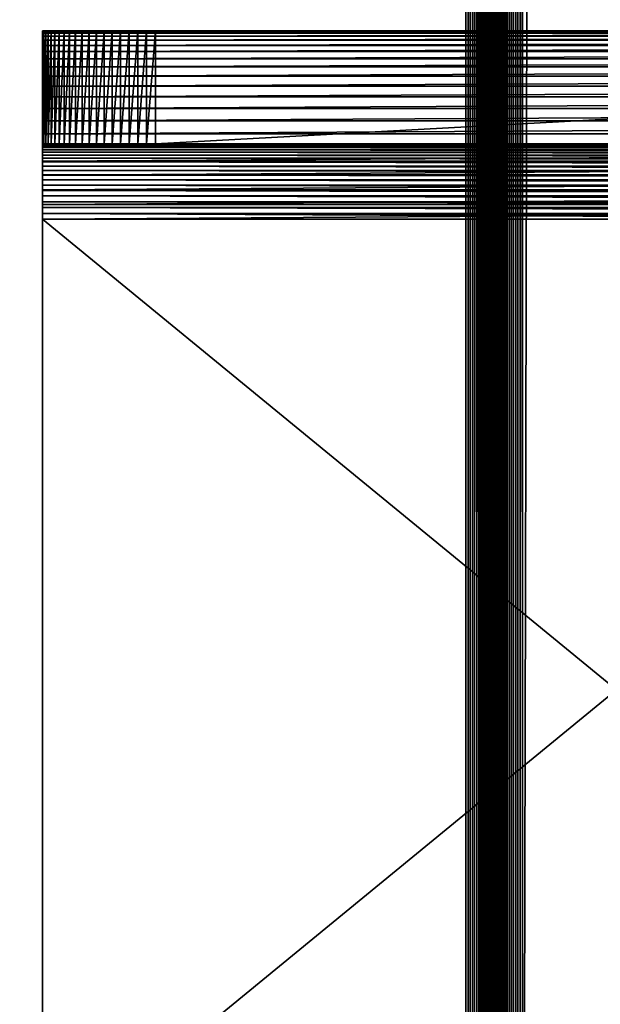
# Model space of a CAD drawing. Extents: x -302 to 302, y -900 to 900.
# Tile 288 of 656: x 120 to 135, y -874 to -848. Entities that reach past the tile are written whole.
import ezdxf

# ---------------------------------------------------------------- set-up
doc = ezdxf.new("R2010")
doc.units = 0
doc.header["$LTSCALE"] = 81.481481
for name, color, linetype in [('100', 7, 'CONTINUOUS'), ('101', 7, 'CONTINUOUS'), ('102', 7, 'CONTINUOUS'), ('247', 7, 'CONTINUOUS'), ('248', 7, 'CONTINUOUS'), ('249', 7, 'CONTINUOUS'), ('250', 7, 'CONTINUOUS'), ('251', 7, 'CONTINUOUS'), ('252', 7, 'CONTINUOUS'), ('253', 7, 'CONTINUOUS'), ('261', 7, 'CONTINUOUS'), ('272', 7, 'CONTINUOUS'), ('3', 7, 'CONTINUOUS'), ('98', 7, 'CONTINUOUS'), ('99', 7, 'CONTINUOUS')]:
    doc.layers.add(name, color=color, linetype=linetype)

msp = doc.modelspace()

# ---------------------------------------------------------------- linework, layer by layer
at = {"layer": '100', "color": 7, "linetype": 'CONTINUOUS'}
for points in [[(132.5, -900, 6.15), (132.5, -900, 2.65), (132.5, 900, 2.65), (132.5, -900, 6.15)], [(132.5, -900, 6.15), (132.5, 900, 2.65), (132.5, 900, 6.15), (132.5, -900, 6.15)]]:
    msp.add_3dface(points, dxfattribs=at)
at = {"layer": '101', "color": 7, "linetype": 'CONTINUOUS'}
for points in [[(132.5, -900, 2.65), (132.502, -900, 2.591), (132.5, 900, 2.65), (132.5, -900, 2.65)], [(132.502, -900, 2.591), (132.502, 900, 2.591), (132.5, 900, 2.65), (132.502, -900, 2.591)], [(132.502, -900, 2.591), (132.509, -900, 2.533), (132.502, 900, 2.591), (132.502, -900, 2.591)], [(132.509, -900, 2.533), (132.509, 900, 2.533), (132.502, 900, 2.591), (132.509, -900, 2.533)], [(132.509, -900, 2.533), (132.521, -900, 2.475), (132.509, 900, 2.533), (132.509, -900, 2.533)], [(132.521, -900, 2.475), (132.521, 900, 2.475), (132.509, 900, 2.533), (132.521, -900, 2.475)], [(132.521, -900, 2.475), (132.537, -900, 2.418), (132.521, 900, 2.475), (132.521, -900, 2.475)], [(132.537, -900, 2.418), (132.537, 900, 2.418), (132.521, 900, 2.475), (132.537, -900, 2.418)], [(132.537, -900, 2.418), (132.557, -900, 2.363), (132.537, 900, 2.418), (132.537, -900, 2.418)], [(132.557, -900, 2.363), (132.557, 900, 2.363), (132.537, 900, 2.418), (132.557, -900, 2.363)], [(132.557, -900, 2.363), (132.582, -900, 2.31), (132.557, 900, 2.363), (132.557, -900, 2.363)], [(132.582, -900, 2.31), (132.582, 900, 2.31), (132.557, 900, 2.363), (132.582, -900, 2.31)], [(132.582, -900, 2.31), (132.611, -900, 2.258), (132.582, 900, 2.31), (132.582, -900, 2.31)], [(132.611, -900, 2.258), (132.611, 900, 2.258), (132.582, 900, 2.31), (132.611, -900, 2.258)], [(132.611, -900, 2.258), (132.643, -900, 2.209), (132.611, 900, 2.258), (132.611, -900, 2.258)], [(132.643, -900, 2.209), (132.643, 900, 2.209), (132.611, 900, 2.258), (132.643, -900, 2.209)], [(132.643, -900, 2.209), (132.68, -900, 2.163), (132.643, 900, 2.209), (132.643, -900, 2.209)], [(132.68, -900, 2.163), (132.68, 900, 2.163), (132.643, 900, 2.209), (132.68, -900, 2.163)], [(132.68, -900, 2.163), (132.72, -900, 2.12), (132.68, 900, 2.163), (132.68, -900, 2.163)], [(132.72, -900, 2.12), (132.72, 900, 2.12), (132.68, 900, 2.163), (132.72, -900, 2.12)], [(132.72, -900, 2.12), (132.763, -900, 2.08), (132.72, 900, 2.12), (132.72, -900, 2.12)], [(132.763, -900, 2.08), (132.763, 900, 2.08), (132.72, 900, 2.12), (132.763, -900, 2.08)], [(132.763, -900, 2.08), (132.809, -900, 2.043), (132.763, 900, 2.08), (132.763, -900, 2.08)], [(132.809, -900, 2.043), (132.809, 900, 2.043), (132.763, 900, 2.08), (132.809, -900, 2.043)], [(132.809, -900, 2.043), (132.858, -900, 2.011), (132.809, 900, 2.043), (132.809, -900, 2.043)], [(132.858, -900, 2.011), (132.858, 900, 2.011), (132.809, 900, 2.043), (132.858, -900, 2.011)], [(132.858, -900, 2.011), (132.91, -900, 1.982), (132.858, 900, 2.011), (132.858, -900, 2.011)], [(132.91, -900, 1.982), (132.91, 900, 1.982), (132.858, 900, 2.011), (132.91, -900, 1.982)], [(132.91, -900, 1.982), (132.963, -900, 1.957), (132.91, 900, 1.982), (132.91, -900, 1.982)], [(132.963, -900, 1.957), (132.963, 900, 1.957), (132.91, 900, 1.982), (132.963, -900, 1.957)], [(132.963, -900, 1.957), (133.018, -900, 1.937), (132.963, 900, 1.957), (132.963, -900, 1.957)], [(133.018, -900, 1.937), (133.018, 900, 1.937), (132.963, 900, 1.957), (133.018, -900, 1.937)], [(133.018, -900, 1.937), (133.075, -900, 1.921), (133.018, 900, 1.937), (133.018, -900, 1.937)], [(133.075, -900, 1.921), (133.075, 900, 1.921), (133.018, 900, 1.937), (133.075, -900, 1.921)], [(133.075, -900, 1.921), (133.133, -900, 1.909), (133.075, 900, 1.921), (133.075, -900, 1.921)], [(133.133, -900, 1.909), (133.133, 900, 1.909), (133.075, 900, 1.921), (133.133, -900, 1.909)], [(133.133, -900, 1.909), (133.191, -900, 1.902), (133.133, 900, 1.909), (133.133, -900, 1.909)], [(133.191, -900, 1.902), (133.191, 900, 1.902), (133.133, 900, 1.909), (133.191, -900, 1.902)], [(133.191, -900, 1.902), (133.25, -900, 1.9), (133.191, 900, 1.902), (133.191, -900, 1.902)], [(133.25, -900, 1.9), (133.25, 900, 1.9), (133.191, 900, 1.902), (133.25, -900, 1.9)]]:
    msp.add_3dface(points, dxfattribs=at)
at = {"layer": '102', "color": 7, "linetype": 'CONTINUOUS'}
for points in [[(133.25, -900, 1.9), (137.25, -900, 1.9), (137.25, 900, 1.9), (133.25, -900, 1.9)], [(133.25, -900, 1.9), (137.25, 900, 1.9), (133.25, 900, 1.9), (133.25, -900, 1.9)]]:
    msp.add_3dface(points, dxfattribs=at)
at = {"layer": '247', "color": 7, "linetype": 'CONTINUOUS'}
for points in [[(151, -878, -32.8), (120.5, -878, -32.8), (151, -853, -32.8), (151, -878, -32.8)], [(151, -853, -32.8), (120.5, -878, -32.8), (120.5, -853, -32.8), (151, -853, -32.8)]]:
    msp.add_3dface(points, dxfattribs=at)
at = {"layer": '248', "color": 7, "linetype": 'CONTINUOUS'}
for points in [[(120.5, -851, -34.8), (151, -851, -34.8), (181.5, -851.006, -34.643), (120.5, -851, -34.8)], [(120.5, -851.006, -34.643), (120.5, -851, -34.8), (181.5, -851.006, -34.643), (120.5, -851.006, -34.643)], [(120.5, -851.025, -34.487), (120.5, -851.006, -34.643), (181.5, -851.025, -34.487), (120.5, -851.025, -34.487)], [(181.5, -851.025, -34.487), (120.5, -851.006, -34.643), (181.5, -851.006, -34.643), (181.5, -851.025, -34.487)], [(120.5, -851.055, -34.333), (120.5, -851.025, -34.487), (181.5, -851.055, -34.333), (120.5, -851.055, -34.333)], [(181.5, -851.055, -34.333), (120.5, -851.025, -34.487), (181.5, -851.025, -34.487), (181.5, -851.055, -34.333)], [(120.5, -851.098, -34.182), (120.5, -851.055, -34.333), (181.5, -851.098, -34.182), (120.5, -851.098, -34.182)], [(181.5, -851.098, -34.182), (120.5, -851.055, -34.333), (181.5, -851.055, -34.333), (181.5, -851.098, -34.182)], [(120.5, -851.152, -34.035), (120.5, -851.098, -34.182), (181.5, -851.152, -34.035), (120.5, -851.152, -34.035)], [(181.5, -851.152, -34.035), (120.5, -851.098, -34.182), (181.5, -851.098, -34.182), (181.5, -851.152, -34.035)], [(120.5, -851.218, -33.892), (120.5, -851.152, -34.035), (181.5, -851.218, -33.892), (120.5, -851.218, -33.892)], [(181.5, -851.218, -33.892), (120.5, -851.152, -34.035), (181.5, -851.152, -34.035), (181.5, -851.218, -33.892)], [(120.5, -851.295, -33.755), (120.5, -851.218, -33.892), (181.5, -851.295, -33.755), (120.5, -851.295, -33.755)], [(181.5, -851.295, -33.755), (120.5, -851.218, -33.892), (181.5, -851.218, -33.892), (181.5, -851.295, -33.755)], [(120.5, -851.382, -33.624), (120.5, -851.295, -33.755), (181.5, -851.382, -33.624), (120.5, -851.382, -33.624)], [(181.5, -851.382, -33.624), (120.5, -851.295, -33.755), (181.5, -851.295, -33.755), (181.5, -851.382, -33.624)], [(120.5, -851.479, -33.501), (120.5, -851.382, -33.624), (181.5, -851.479, -33.501), (120.5, -851.479, -33.501)], [(181.5, -851.479, -33.501), (120.5, -851.382, -33.624), (181.5, -851.382, -33.624), (181.5, -851.479, -33.501)], [(120.5, -851.586, -33.386), (120.5, -851.479, -33.501), (181.5, -851.586, -33.386), (120.5, -851.586, -33.386)], [(181.5, -851.586, -33.386), (120.5, -851.479, -33.501), (181.5, -851.479, -33.501), (181.5, -851.586, -33.386)], [(120.5, -851.701, -33.279), (120.5, -851.586, -33.386), (181.5, -851.701, -33.279), (120.5, -851.701, -33.279)], [(181.5, -851.701, -33.279), (120.5, -851.586, -33.386), (181.5, -851.586, -33.386), (181.5, -851.701, -33.279)], [(120.5, -851.824, -33.182), (120.5, -851.701, -33.279), (181.5, -851.824, -33.182), (120.5, -851.824, -33.182)], [(181.5, -851.824, -33.182), (120.5, -851.701, -33.279), (181.5, -851.701, -33.279), (181.5, -851.824, -33.182)], [(120.5, -851.955, -33.095), (120.5, -851.824, -33.182), (181.5, -851.955, -33.095), (120.5, -851.955, -33.095)], [(181.5, -851.955, -33.095), (120.5, -851.824, -33.182), (181.5, -851.824, -33.182), (181.5, -851.955, -33.095)], [(120.5, -852.092, -33.018), (120.5, -851.955, -33.095), (181.5, -852.092, -33.018), (120.5, -852.092, -33.018)], [(181.5, -852.092, -33.018), (120.5, -851.955, -33.095), (181.5, -851.955, -33.095), (181.5, -852.092, -33.018)], [(120.5, -852.235, -32.952), (120.5, -852.092, -33.018), (181.5, -852.235, -32.952), (120.5, -852.235, -32.952)], [(181.5, -852.235, -32.952), (120.5, -852.092, -33.018), (181.5, -852.092, -33.018), (181.5, -852.235, -32.952)], [(120.5, -852.382, -32.898), (120.5, -852.235, -32.952), (181.5, -852.382, -32.898), (120.5, -852.382, -32.898)], [(181.5, -852.382, -32.898), (120.5, -852.235, -32.952), (181.5, -852.235, -32.952), (181.5, -852.382, -32.898)], [(120.5, -852.533, -32.855), (120.5, -852.382, -32.898), (181.5, -852.533, -32.855), (120.5, -852.533, -32.855)], [(181.5, -852.533, -32.855), (120.5, -852.382, -32.898), (181.5, -852.382, -32.898), (181.5, -852.533, -32.855)], [(120.5, -852.687, -32.825), (120.5, -852.533, -32.855), (181.5, -852.687, -32.825), (120.5, -852.687, -32.825)], [(181.5, -852.687, -32.825), (120.5, -852.533, -32.855), (181.5, -852.533, -32.855), (181.5, -852.687, -32.825)], [(120.5, -852.843, -32.806), (120.5, -852.687, -32.825), (181.5, -852.843, -32.806), (120.5, -852.843, -32.806)], [(181.5, -852.843, -32.806), (120.5, -852.687, -32.825), (181.5, -852.687, -32.825), (181.5, -852.843, -32.806)], [(181.5, -853, -32.8), (151, -853, -32.8), (120.5, -852.843, -32.806), (181.5, -853, -32.8)], [(181.5, -853, -32.8), (120.5, -852.843, -32.806), (181.5, -852.843, -32.806), (181.5, -853, -32.8)], [(151, -853, -32.8), (120.5, -853, -32.8), (120.5, -852.843, -32.806), (151, -853, -32.8)]]:
    msp.add_3dface(points, dxfattribs=at)
at = {"layer": '249', "color": 7, "linetype": 'CONTINUOUS'}
for points in [[(151, -851, -34.8), (120.5, -851, -34.8), (123.5, -851, -54.8), (151, -851, -34.8)], [(120.5, -851, -34.8), (120.5, -851, -51.8), (120.509, -851, -52.035), (120.5, -851, -34.8)], [(123.5, -851, -54.8), (120.5, -851, -34.8), (123.265, -851, -54.791), (123.5, -851, -54.8)], [(123.265, -851, -54.791), (120.5, -851, -34.8), (123.031, -851, -54.763), (123.265, -851, -54.791)], [(123.031, -851, -54.763), (120.5, -851, -34.8), (122.8, -851, -54.717), (123.031, -851, -54.763)], [(122.8, -851, -54.717), (120.5, -851, -34.8), (122.573, -851, -54.653), (122.8, -851, -54.717)], [(122.573, -851, -54.653), (120.5, -851, -34.8), (122.352, -851, -54.572), (122.573, -851, -54.653)], [(122.352, -851, -54.572), (120.5, -851, -34.8), (122.138, -851, -54.473), (122.352, -851, -54.572)], [(122.138, -851, -54.473), (120.5, -851, -34.8), (121.933, -851, -54.358), (122.138, -851, -54.473)], [(121.933, -851, -54.358), (120.5, -851, -34.8), (121.737, -851, -54.227), (121.933, -851, -54.358)], [(121.737, -851, -54.227), (120.5, -851, -34.8), (121.552, -851, -54.081), (121.737, -851, -54.227)], [(121.552, -851, -54.081), (120.5, -851, -34.8), (121.379, -851, -53.921), (121.552, -851, -54.081)], [(121.379, -851, -53.921), (120.5, -851, -34.8), (121.219, -851, -53.748), (121.379, -851, -53.921)], [(121.219, -851, -53.748), (120.5, -851, -34.8), (121.073, -851, -53.563), (121.219, -851, -53.748)], [(121.073, -851, -53.563), (120.5, -851, -34.8), (120.942, -851, -53.367), (121.073, -851, -53.563)], [(120.942, -851, -53.367), (120.5, -851, -34.8), (120.827, -851, -53.162), (120.942, -851, -53.367)], [(120.827, -851, -53.162), (120.5, -851, -34.8), (120.728, -851, -52.948), (120.827, -851, -53.162)], [(120.728, -851, -52.948), (120.5, -851, -34.8), (120.647, -851, -52.727), (120.728, -851, -52.948)], [(120.647, -851, -52.727), (120.5, -851, -34.8), (120.583, -851, -52.5), (120.647, -851, -52.727)], [(120.583, -851, -52.5), (120.5, -851, -34.8), (120.537, -851, -52.269), (120.583, -851, -52.5)], [(120.537, -851, -52.269), (120.5, -851, -34.8), (120.509, -851, -52.035), (120.537, -851, -52.269)], [(178.5, -851, -54.8), (151, -851, -34.8), (123.5, -851, -54.8), (178.5, -851, -54.8)]]:
    msp.add_3dface(points, dxfattribs=at)
at = {"layer": '250', "color": 7, "linetype": 'CONTINUOUS'}
for points in [[(178.5, -851, -54.8), (123.5, -851, -54.8), (178.5, -848, -54.8), (178.5, -851, -54.8)], [(178.5, -848, -54.8), (123.5, -851, -54.8), (123.5, -848, -54.8), (178.5, -848, -54.8)]]:
    msp.add_3dface(points, dxfattribs=at)
at = {"layer": '251', "color": 7, "linetype": 'CONTINUOUS'}
for points in [[(120.5, -848, -34.8), (151, -848, -34.8), (120.5, -848, -51.8), (120.5, -848, -34.8)], [(120.5, -848, -51.8), (151, -848, -34.8), (120.509, -848, -52.035), (120.5, -848, -51.8)], [(120.509, -848, -52.035), (151, -848, -34.8), (120.537, -848, -52.269), (120.509, -848, -52.035)], [(120.537, -848, -52.269), (151, -848, -34.8), (120.583, -848, -52.5), (120.537, -848, -52.269)], [(120.583, -848, -52.5), (151, -848, -34.8), (120.647, -848, -52.727), (120.583, -848, -52.5)], [(120.647, -848, -52.727), (151, -848, -34.8), (120.728, -848, -52.948), (120.647, -848, -52.727)], [(120.728, -848, -52.948), (151, -848, -34.8), (120.827, -848, -53.162), (120.728, -848, -52.948)], [(120.827, -848, -53.162), (151, -848, -34.8), (120.942, -848, -53.367), (120.827, -848, -53.162)], [(120.942, -848, -53.367), (151, -848, -34.8), (121.073, -848, -53.563), (120.942, -848, -53.367)], [(121.073, -848, -53.563), (151, -848, -34.8), (121.219, -848, -53.748), (121.073, -848, -53.563)], [(121.219, -848, -53.748), (151, -848, -34.8), (121.379, -848, -53.921), (121.219, -848, -53.748)], [(121.379, -848, -53.921), (151, -848, -34.8), (121.552, -848, -54.081), (121.379, -848, -53.921)], [(121.552, -848, -54.081), (151, -848, -34.8), (121.737, -848, -54.227), (121.552, -848, -54.081)], [(121.737, -848, -54.227), (151, -848, -34.8), (121.933, -848, -54.358), (121.737, -848, -54.227)], [(121.933, -848, -54.358), (151, -848, -34.8), (122.138, -848, -54.473), (121.933, -848, -54.358)], [(122.138, -848, -54.473), (151, -848, -34.8), (122.352, -848, -54.572), (122.138, -848, -54.473)], [(122.352, -848, -54.572), (151, -848, -34.8), (122.573, -848, -54.653), (122.352, -848, -54.572)], [(122.573, -848, -54.653), (151, -848, -34.8), (122.8, -848, -54.717), (122.573, -848, -54.653)], [(122.8, -848, -54.717), (151, -848, -34.8), (123.031, -848, -54.763), (122.8, -848, -54.717)], [(123.031, -848, -54.763), (151, -848, -34.8), (123.265, -848, -54.791), (123.031, -848, -54.763)], [(151, -848, -34.8), (123.5, -848, -54.8), (123.265, -848, -54.791), (151, -848, -34.8)], [(178.5, -848, -54.8), (123.5, -848, -54.8), (151, -848, -34.8), (178.5, -848, -54.8)]]:
    msp.add_3dface(points, dxfattribs=at)
at = {"layer": '252', "color": 7, "linetype": 'CONTINUOUS'}
for points in [[(181.5, -848, -34.8), (151, -848, -34.8), (120.5, -848.015, -34.408), (181.5, -848, -34.8)], [(181.5, -848.015, -34.408), (181.5, -848, -34.8), (120.5, -848.015, -34.408), (181.5, -848.015, -34.408)], [(151, -848, -34.8), (120.5, -848, -34.8), (120.5, -848.015, -34.408), (151, -848, -34.8)], [(181.5, -848.062, -34.018), (181.5, -848.015, -34.408), (120.5, -848.062, -34.018), (181.5, -848.062, -34.018)], [(120.5, -848.062, -34.018), (181.5, -848.015, -34.408), (120.5, -848.015, -34.408), (120.5, -848.062, -34.018)], [(181.5, -848.138, -33.633), (181.5, -848.062, -34.018), (120.5, -848.138, -33.633), (181.5, -848.138, -33.633)], [(120.5, -848.138, -33.633), (181.5, -848.062, -34.018), (120.5, -848.062, -34.018), (120.5, -848.138, -33.633)], [(181.5, -848.245, -33.255), (181.5, -848.138, -33.633), (120.5, -848.245, -33.255), (181.5, -848.245, -33.255)], [(120.5, -848.245, -33.255), (181.5, -848.138, -33.633), (120.5, -848.138, -33.633), (120.5, -848.245, -33.255)], [(181.5, -848.381, -32.887), (181.5, -848.245, -33.255), (120.5, -848.381, -32.887), (181.5, -848.381, -32.887)], [(120.5, -848.381, -32.887), (181.5, -848.245, -33.255), (120.5, -848.245, -33.255), (120.5, -848.381, -32.887)], [(181.5, -848.545, -32.53), (181.5, -848.381, -32.887), (120.5, -848.545, -32.53), (181.5, -848.545, -32.53)], [(120.5, -848.545, -32.53), (181.5, -848.381, -32.887), (120.5, -848.381, -32.887), (120.5, -848.545, -32.53)], [(181.5, -848.737, -32.188), (181.5, -848.545, -32.53), (120.5, -848.737, -32.188), (181.5, -848.737, -32.188)], [(120.5, -848.737, -32.188), (181.5, -848.545, -32.53), (120.5, -848.545, -32.53), (120.5, -848.737, -32.188)], [(181.5, -848.955, -31.861), (181.5, -848.737, -32.188), (120.5, -848.955, -31.861), (181.5, -848.955, -31.861)], [(120.5, -848.955, -31.861), (181.5, -848.737, -32.188), (120.5, -848.737, -32.188), (120.5, -848.955, -31.861)], [(181.5, -849.198, -31.553), (181.5, -848.955, -31.861), (120.5, -849.198, -31.553), (181.5, -849.198, -31.553)], [(120.5, -849.198, -31.553), (181.5, -848.955, -31.861), (120.5, -848.955, -31.861), (120.5, -849.198, -31.553)], [(181.5, -849.464, -31.264), (181.5, -849.198, -31.553), (120.5, -849.464, -31.264), (181.5, -849.464, -31.264)], [(120.5, -849.464, -31.264), (181.5, -849.198, -31.553), (120.5, -849.198, -31.553), (120.5, -849.464, -31.264)], [(181.5, -849.753, -30.998), (181.5, -849.464, -31.264), (120.5, -849.753, -30.998), (181.5, -849.753, -30.998)], [(120.5, -849.753, -30.998), (181.5, -849.464, -31.264), (120.5, -849.464, -31.264), (120.5, -849.753, -30.998)], [(181.5, -850.061, -30.755), (181.5, -849.753, -30.998), (120.5, -850.061, -30.755), (181.5, -850.061, -30.755)], [(120.5, -850.061, -30.755), (181.5, -849.753, -30.998), (120.5, -849.753, -30.998), (120.5, -850.061, -30.755)], [(181.5, -850.388, -30.537), (181.5, -850.061, -30.755), (120.5, -850.388, -30.537), (181.5, -850.388, -30.537)], [(120.5, -850.388, -30.537), (181.5, -850.061, -30.755), (120.5, -850.061, -30.755), (120.5, -850.388, -30.537)], [(181.5, -850.73, -30.345), (181.5, -850.388, -30.537), (120.5, -850.73, -30.345), (181.5, -850.73, -30.345)], [(120.5, -850.73, -30.345), (181.5, -850.388, -30.537), (120.5, -850.388, -30.537), (120.5, -850.73, -30.345)], [(181.5, -851.087, -30.181), (181.5, -850.73, -30.345), (120.5, -851.087, -30.181), (181.5, -851.087, -30.181)], [(120.5, -851.087, -30.181), (181.5, -850.73, -30.345), (120.5, -850.73, -30.345), (120.5, -851.087, -30.181)], [(181.5, -851.455, -30.045), (181.5, -851.087, -30.181), (120.5, -851.455, -30.045), (181.5, -851.455, -30.045)], [(120.5, -851.455, -30.045), (181.5, -851.087, -30.181), (120.5, -851.087, -30.181), (120.5, -851.455, -30.045)], [(181.5, -851.833, -29.938), (181.5, -851.455, -30.045), (120.5, -851.833, -29.938), (181.5, -851.833, -29.938)], [(120.5, -851.833, -29.938), (181.5, -851.455, -30.045), (120.5, -851.455, -30.045), (120.5, -851.833, -29.938)], [(181.5, -852.218, -29.862), (181.5, -851.833, -29.938), (120.5, -852.218, -29.862), (181.5, -852.218, -29.862)], [(120.5, -852.218, -29.862), (181.5, -851.833, -29.938), (120.5, -851.833, -29.938), (120.5, -852.218, -29.862)], [(181.5, -852.608, -29.815), (181.5, -852.218, -29.862), (120.5, -852.608, -29.815), (181.5, -852.608, -29.815)], [(120.5, -852.608, -29.815), (181.5, -852.218, -29.862), (120.5, -852.218, -29.862), (120.5, -852.608, -29.815)], [(151, -853, -29.8), (181.5, -852.608, -29.815), (120.5, -853, -29.8), (151, -853, -29.8)], [(120.5, -853, -29.8), (181.5, -852.608, -29.815), (120.5, -852.608, -29.815), (120.5, -853, -29.8)]]:
    msp.add_3dface(points, dxfattribs=at)
at = {"layer": '253', "color": 7, "linetype": 'CONTINUOUS'}
for points in [[(151, -853, -29.8), (120.5, -853, -29.8), (151, -878, -29.8), (151, -853, -29.8)], [(151, -878, -29.8), (120.5, -853, -29.8), (120.5, -878, -29.8), (151, -878, -29.8)]]:
    msp.add_3dface(points, dxfattribs=at)
at = {"layer": '261', "color": 7, "linetype": 'CONTINUOUS'}
for points in [[(120.5, -851, -51.8), (120.5, -848, -34.8), (120.5, -848, -51.8), (120.5, -851, -51.8)], [(120.5, -848, -34.8), (120.5, -851, -51.8), (120.5, -848.015, -34.408), (120.5, -848, -34.8)], [(120.5, -851, -51.8), (120.5, -848.062, -34.018), (120.5, -848.015, -34.408), (120.5, -851, -51.8)], [(120.5, -851, -51.8), (120.5, -848.138, -33.633), (120.5, -848.062, -34.018), (120.5, -851, -51.8)], [(120.5, -851, -51.8), (120.5, -848.245, -33.255), (120.5, -848.138, -33.633), (120.5, -851, -51.8)], [(120.5, -851, -51.8), (120.5, -848.381, -32.887), (120.5, -848.245, -33.255), (120.5, -851, -51.8)], [(120.5, -851, -51.8), (120.5, -848.545, -32.53), (120.5, -848.381, -32.887), (120.5, -851, -51.8)], [(120.5, -851, -51.8), (120.5, -848.737, -32.188), (120.5, -848.545, -32.53), (120.5, -851, -51.8)], [(120.5, -851, -51.8), (120.5, -848.955, -31.861), (120.5, -848.737, -32.188), (120.5, -851, -51.8)], [(120.5, -851, -51.8), (120.5, -849.198, -31.553), (120.5, -848.955, -31.861), (120.5, -851, -51.8)], [(120.5, -851, -51.8), (120.5, -849.464, -31.264), (120.5, -849.198, -31.553), (120.5, -851, -51.8)], [(120.5, -851, -51.8), (120.5, -849.753, -30.998), (120.5, -849.464, -31.264), (120.5, -851, -51.8)], [(120.5, -851, -51.8), (120.5, -850.061, -30.755), (120.5, -849.753, -30.998), (120.5, -851, -51.8)], [(120.5, -851, -51.8), (120.5, -850.388, -30.537), (120.5, -850.061, -30.755), (120.5, -851, -51.8)], [(120.5, -851, -51.8), (120.5, -850.73, -30.345), (120.5, -850.388, -30.537), (120.5, -851, -51.8)], [(120.5, -851, -34.8), (120.5, -851.006, -34.643), (120.5, -850.73, -30.345), (120.5, -851, -34.8)], [(120.5, -851, -51.8), (120.5, -851, -34.8), (120.5, -850.73, -30.345), (120.5, -851, -51.8)], [(120.5, -851.006, -34.643), (120.5, -851.025, -34.487), (120.5, -850.73, -30.345), (120.5, -851.006, -34.643)], [(120.5, -851.025, -34.487), (120.5, -851.055, -34.333), (120.5, -850.73, -30.345), (120.5, -851.025, -34.487)], [(120.5, -851.055, -34.333), (120.5, -851.087, -30.181), (120.5, -850.73, -30.345), (120.5, -851.055, -34.333)], [(120.5, -851.055, -34.333), (120.5, -851.098, -34.182), (120.5, -851.087, -30.181), (120.5, -851.055, -34.333)], [(120.5, -851.098, -34.182), (120.5, -851.152, -34.035), (120.5, -851.087, -30.181), (120.5, -851.098, -34.182)], [(120.5, -851.152, -34.035), (120.5, -851.218, -33.892), (120.5, -851.087, -30.181), (120.5, -851.152, -34.035)], [(120.5, -851.218, -33.892), (120.5, -851.295, -33.755), (120.5, -851.087, -30.181), (120.5, -851.218, -33.892)], [(120.5, -851.295, -33.755), (120.5, -851.382, -33.624), (120.5, -851.087, -30.181), (120.5, -851.295, -33.755)], [(120.5, -851.382, -33.624), (120.5, -851.455, -30.045), (120.5, -851.087, -30.181), (120.5, -851.382, -33.624)], [(120.5, -851.382, -33.624), (120.5, -851.479, -33.501), (120.5, -851.455, -30.045), (120.5, -851.382, -33.624)], [(120.5, -851.479, -33.501), (120.5, -851.586, -33.386), (120.5, -851.455, -30.045), (120.5, -851.479, -33.501)], [(120.5, -851.586, -33.386), (120.5, -851.701, -33.279), (120.5, -851.455, -30.045), (120.5, -851.586, -33.386)], [(120.5, -851.701, -33.279), (120.5, -851.824, -33.182), (120.5, -851.455, -30.045), (120.5, -851.701, -33.279)], [(120.5, -851.824, -33.182), (120.5, -851.833, -29.938), (120.5, -851.455, -30.045), (120.5, -851.824, -33.182)], [(120.5, -851.824, -33.182), (120.5, -851.955, -33.095), (120.5, -851.833, -29.938), (120.5, -851.824, -33.182)], [(120.5, -851.955, -33.095), (120.5, -852.092, -33.018), (120.5, -851.833, -29.938), (120.5, -851.955, -33.095)], [(120.5, -852.092, -33.018), (120.5, -852.218, -29.862), (120.5, -851.833, -29.938), (120.5, -852.092, -33.018)], [(120.5, -852.092, -33.018), (120.5, -852.235, -32.952), (120.5, -852.218, -29.862), (120.5, -852.092, -33.018)], [(120.5, -852.235, -32.952), (120.5, -852.382, -32.898), (120.5, -852.218, -29.862), (120.5, -852.235, -32.952)], [(120.5, -852.382, -32.898), (120.5, -852.533, -32.855), (120.5, -852.218, -29.862), (120.5, -852.382, -32.898)], [(120.5, -852.533, -32.855), (120.5, -852.608, -29.815), (120.5, -852.218, -29.862), (120.5, -852.533, -32.855)], [(120.5, -852.533, -32.855), (120.5, -852.687, -32.825), (120.5, -852.608, -29.815), (120.5, -852.533, -32.855)], [(120.5, -852.843, -32.806), (120.5, -853, -32.8), (120.5, -852.608, -29.815), (120.5, -852.843, -32.806)], [(120.5, -853, -32.8), (120.5, -853, -29.8), (120.5, -852.608, -29.815), (120.5, -853, -32.8)], [(120.5, -852.687, -32.825), (120.5, -852.843, -32.806), (120.5, -852.608, -29.815), (120.5, -852.687, -32.825)], [(120.5, -853, -32.8), (120.5, -878, -32.8), (120.5, -853, -29.8), (120.5, -853, -32.8)], [(120.5, -853, -29.8), (120.5, -878, -32.8), (120.5, -878, -29.8), (120.5, -853, -29.8)]]:
    msp.add_3dface(points, dxfattribs=at)
at = {"layer": '272', "color": 7, "linetype": 'CONTINUOUS'}
for points in [[(120.509, -851, -52.035), (120.5, -851, -51.8), (120.509, -848, -52.035), (120.509, -851, -52.035)], [(120.5, -851, -51.8), (120.5, -848, -51.8), (120.509, -848, -52.035), (120.5, -851, -51.8)], [(120.537, -851, -52.269), (120.509, -851, -52.035), (120.537, -848, -52.269), (120.537, -851, -52.269)], [(120.509, -851, -52.035), (120.509, -848, -52.035), (120.537, -848, -52.269), (120.509, -851, -52.035)], [(120.583, -851, -52.5), (120.537, -851, -52.269), (120.583, -848, -52.5), (120.583, -851, -52.5)], [(120.537, -851, -52.269), (120.537, -848, -52.269), (120.583, -848, -52.5), (120.537, -851, -52.269)], [(120.647, -851, -52.727), (120.583, -851, -52.5), (120.647, -848, -52.727), (120.647, -851, -52.727)], [(120.583, -851, -52.5), (120.583, -848, -52.5), (120.647, -848, -52.727), (120.583, -851, -52.5)], [(120.728, -851, -52.948), (120.647, -851, -52.727), (120.728, -848, -52.948), (120.728, -851, -52.948)], [(120.647, -851, -52.727), (120.647, -848, -52.727), (120.728, -848, -52.948), (120.647, -851, -52.727)], [(120.827, -851, -53.162), (120.728, -851, -52.948), (120.827, -848, -53.162), (120.827, -851, -53.162)], [(120.728, -851, -52.948), (120.728, -848, -52.948), (120.827, -848, -53.162), (120.728, -851, -52.948)], [(120.942, -851, -53.367), (120.827, -851, -53.162), (120.942, -848, -53.367), (120.942, -851, -53.367)], [(120.827, -851, -53.162), (120.827, -848, -53.162), (120.942, -848, -53.367), (120.827, -851, -53.162)], [(121.073, -851, -53.563), (120.942, -851, -53.367), (121.073, -848, -53.563), (121.073, -851, -53.563)], [(120.942, -851, -53.367), (120.942, -848, -53.367), (121.073, -848, -53.563), (120.942, -851, -53.367)], [(121.219, -851, -53.748), (121.073, -851, -53.563), (121.219, -848, -53.748), (121.219, -851, -53.748)], [(121.073, -851, -53.563), (121.073, -848, -53.563), (121.219, -848, -53.748), (121.073, -851, -53.563)], [(121.379, -851, -53.921), (121.219, -851, -53.748), (121.379, -848, -53.921), (121.379, -851, -53.921)], [(121.219, -851, -53.748), (121.219, -848, -53.748), (121.379, -848, -53.921), (121.219, -851, -53.748)], [(121.552, -851, -54.081), (121.379, -851, -53.921), (121.552, -848, -54.081), (121.552, -851, -54.081)], [(121.379, -851, -53.921), (121.379, -848, -53.921), (121.552, -848, -54.081), (121.379, -851, -53.921)], [(121.737, -851, -54.227), (121.552, -851, -54.081), (121.737, -848, -54.227), (121.737, -851, -54.227)], [(121.552, -851, -54.081), (121.552, -848, -54.081), (121.737, -848, -54.227), (121.552, -851, -54.081)], [(121.933, -851, -54.358), (121.737, -851, -54.227), (121.933, -848, -54.358), (121.933, -851, -54.358)], [(121.737, -851, -54.227), (121.737, -848, -54.227), (121.933, -848, -54.358), (121.737, -851, -54.227)], [(122.138, -851, -54.473), (121.933, -851, -54.358), (122.138, -848, -54.473), (122.138, -851, -54.473)], [(121.933, -851, -54.358), (121.933, -848, -54.358), (122.138, -848, -54.473), (121.933, -851, -54.358)], [(122.352, -851, -54.572), (122.138, -851, -54.473), (122.352, -848, -54.572), (122.352, -851, -54.572)], [(122.138, -851, -54.473), (122.138, -848, -54.473), (122.352, -848, -54.572), (122.138, -851, -54.473)], [(122.573, -851, -54.653), (122.352, -851, -54.572), (122.573, -848, -54.653), (122.573, -851, -54.653)], [(122.352, -851, -54.572), (122.352, -848, -54.572), (122.573, -848, -54.653), (122.352, -851, -54.572)], [(122.8, -851, -54.717), (122.573, -851, -54.653), (122.8, -848, -54.717), (122.8, -851, -54.717)], [(122.573, -851, -54.653), (122.573, -848, -54.653), (122.8, -848, -54.717), (122.573, -851, -54.653)], [(123.031, -851, -54.763), (122.8, -851, -54.717), (123.031, -848, -54.763), (123.031, -851, -54.763)], [(122.8, -851, -54.717), (122.8, -848, -54.717), (123.031, -848, -54.763), (122.8, -851, -54.717)], [(123.265, -851, -54.791), (123.031, -851, -54.763), (123.265, -848, -54.791), (123.265, -851, -54.791)], [(123.031, -851, -54.763), (123.031, -848, -54.763), (123.265, -848, -54.791), (123.031, -851, -54.763)], [(123.5, -851, -54.8), (123.265, -851, -54.791), (123.5, -848, -54.8), (123.5, -851, -54.8)], [(123.5, -848, -54.8), (123.265, -851, -54.791), (123.265, -848, -54.791), (123.5, -848, -54.8)]]:
    msp.add_3dface(points, dxfattribs=at)
at = {"layer": '3', "color": 7, "linetype": 'CONTINUOUS'}
for points in [[(149.75, 880), (149.75, -880), (119, 876.7), (149.75, 880)], [(119, 876.7), (149.75, -880), (119, -876.7), (119, 876.7)]]:
    msp.add_3dface(points, dxfattribs=at)
at = {"layer": '98', "color": 7, "linetype": 'CONTINUOUS'}
for points in [[(112.75, -900, 6.9), (131.75, -900, 6.9), (131.75, 900, 6.9), (112.75, -900, 6.9)], [(112.75, -900, 6.9), (131.75, 900, 6.9), (112.75, 900, 6.9), (112.75, -900, 6.9)]]:
    msp.add_3dface(points, dxfattribs=at)
at = {"layer": '99', "color": 7, "linetype": 'CONTINUOUS'}
for points in [[(131.75, -900, 6.9), (131.809, -900, 6.898), (131.75, 900, 6.9), (131.75, -900, 6.9)], [(131.809, -900, 6.898), (131.809, 900, 6.898), (131.75, 900, 6.9), (131.809, -900, 6.898)], [(131.809, -900, 6.898), (131.867, -900, 6.891), (131.809, 900, 6.898), (131.809, -900, 6.898)], [(131.867, -900, 6.891), (131.867, 900, 6.891), (131.809, 900, 6.898), (131.867, -900, 6.891)], [(131.867, -900, 6.891), (131.925, -900, 6.879), (131.867, 900, 6.891), (131.867, -900, 6.891)], [(131.925, -900, 6.879), (131.925, 900, 6.879), (131.867, 900, 6.891), (131.925, -900, 6.879)], [(131.925, -900, 6.879), (131.982, -900, 6.863), (131.925, 900, 6.879), (131.925, -900, 6.879)], [(131.982, -900, 6.863), (131.982, 900, 6.863), (131.925, 900, 6.879), (131.982, -900, 6.863)], [(131.982, -900, 6.863), (132.037, -900, 6.843), (131.982, 900, 6.863), (131.982, -900, 6.863)], [(132.037, -900, 6.843), (132.037, 900, 6.843), (131.982, 900, 6.863), (132.037, -900, 6.843)], [(132.037, -900, 6.843), (132.09, -900, 6.818), (132.037, 900, 6.843), (132.037, -900, 6.843)], [(132.09, -900, 6.818), (132.09, 900, 6.818), (132.037, 900, 6.843), (132.09, -900, 6.818)], [(132.09, -900, 6.818), (132.142, -900, 6.789), (132.09, 900, 6.818), (132.09, -900, 6.818)], [(132.142, -900, 6.789), (132.142, 900, 6.789), (132.09, 900, 6.818), (132.142, -900, 6.789)], [(132.142, -900, 6.789), (132.191, -900, 6.757), (132.142, 900, 6.789), (132.142, -900, 6.789)], [(132.191, -900, 6.757), (132.191, 900, 6.757), (132.142, 900, 6.789), (132.191, -900, 6.757)], [(132.191, -900, 6.757), (132.237, -900, 6.72), (132.191, 900, 6.757), (132.191, -900, 6.757)], [(132.237, -900, 6.72), (132.237, 900, 6.72), (132.191, 900, 6.757), (132.237, -900, 6.72)], [(132.237, -900, 6.72), (132.28, -900, 6.68), (132.237, 900, 6.72), (132.237, -900, 6.72)], [(132.28, -900, 6.68), (132.28, 900, 6.68), (132.237, 900, 6.72), (132.28, -900, 6.68)], [(132.28, -900, 6.68), (132.32, -900, 6.637), (132.28, 900, 6.68), (132.28, -900, 6.68)], [(132.32, -900, 6.637), (132.32, 900, 6.637), (132.28, 900, 6.68), (132.32, -900, 6.637)], [(132.32, -900, 6.637), (132.357, -900, 6.591), (132.32, 900, 6.637), (132.32, -900, 6.637)], [(132.357, -900, 6.591), (132.357, 900, 6.591), (132.32, 900, 6.637), (132.357, -900, 6.591)], [(132.357, -900, 6.591), (132.389, -900, 6.542), (132.357, 900, 6.591), (132.357, -900, 6.591)], [(132.389, -900, 6.542), (132.389, 900, 6.542), (132.357, 900, 6.591), (132.389, -900, 6.542)], [(132.389, -900, 6.542), (132.418, -900, 6.49), (132.389, 900, 6.542), (132.389, -900, 6.542)], [(132.418, -900, 6.49), (132.418, 900, 6.49), (132.389, 900, 6.542), (132.418, -900, 6.49)], [(132.418, -900, 6.49), (132.443, -900, 6.437), (132.418, 900, 6.49), (132.418, -900, 6.49)], [(132.443, -900, 6.437), (132.443, 900, 6.437), (132.418, 900, 6.49), (132.443, -900, 6.437)], [(132.443, -900, 6.437), (132.463, -900, 6.382), (132.443, 900, 6.437), (132.443, -900, 6.437)], [(132.463, -900, 6.382), (132.463, 900, 6.382), (132.443, 900, 6.437), (132.463, -900, 6.382)], [(132.463, -900, 6.382), (132.479, -900, 6.325), (132.463, 900, 6.382), (132.463, -900, 6.382)], [(132.479, -900, 6.325), (132.479, 900, 6.325), (132.463, 900, 6.382), (132.479, -900, 6.325)], [(132.479, -900, 6.325), (132.491, -900, 6.267), (132.479, 900, 6.325), (132.479, -900, 6.325)], [(132.491, -900, 6.267), (132.491, 900, 6.267), (132.479, 900, 6.325), (132.491, -900, 6.267)], [(132.491, -900, 6.267), (132.498, -900, 6.209), (132.491, 900, 6.267), (132.491, -900, 6.267)], [(132.498, -900, 6.209), (132.498, 900, 6.209), (132.491, 900, 6.267), (132.498, -900, 6.209)], [(132.498, -900, 6.209), (132.5, -900, 6.15), (132.498, 900, 6.209), (132.498, -900, 6.209)], [(132.5, -900, 6.15), (132.5, 900, 6.15), (132.498, 900, 6.209), (132.5, -900, 6.15)]]:
    msp.add_3dface(points, dxfattribs=at)

doc.saveas('drawing.dxf')
